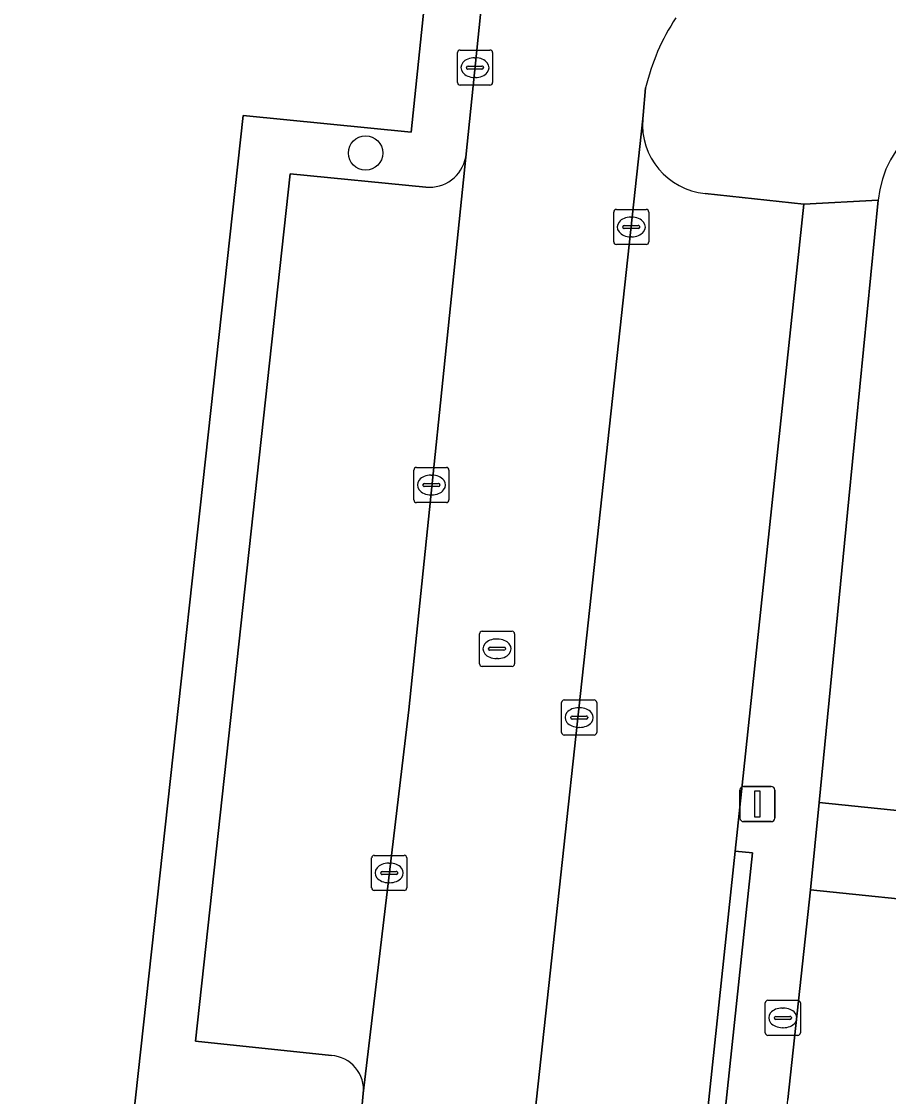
# Model space of a CAD drawing. Extents: x 163008 to 163854, y 382777 to 383982.
# Drawn here: x 163231.27 to 163255.98, y 383299.32 to 383329.93 of the extents above; entities that cross this region are included whole.
import ezdxf

# ---------------------------------------------------------------- set-up
doc = ezdxf.new("R2010")
doc.units = 0
for name, color, linetype in [('IMGEO_Boom', 7, 'Continuous'), ('IMGEO_Erf', 7, 'Continuous'), ('IMGEO_Groenvoorziening', 7, 'Continuous'), ('IMGEO_Kolk', 7, 'Continuous'), ('IMGEO_Lichtmast', 7, 'Continuous'), ('IMGEO_Muur', 7, 'Continuous'), ('IMGEO_Pand', 7, 'Continuous'), ('IMGEO_Parkeervlak_open', 7, 'Continuous'), ('IMGEO_Rijbaan_lokaal_open', 7, 'Continuous'), ('IMGEO_Rioolput', 7, 'Continuous'), ('IMGEO_Voetpad_open', 7, 'Continuous')]:
    doc.layers.add(name, color=color, linetype=linetype)

msp = doc.modelspace()

# ---------------------------------------------------------------- linework, layer by layer
at = {"layer": 'IMGEO_Boom'}
msp.add_circle((163241.075, 383326.189), 0.489, dxfattribs=at)
at = {"layer": 'IMGEO_Erf'}
msp.add_lwpolyline([(163255.684, 383324.842), (163254.847, 383316.337), (163253.997, 383307.694), (163258.062, 383307.275), (163257.806, 383304.789), (163287.516, 383301.687), (163287.893, 383304.962), (163288.742, 383304.872), (163290.57, 383304.678), (163293.087, 383304.41), (163292.778, 383301.138), (163299.22, 383300.465), (163299.528, 383303.726), (163300.402, 383303.633), (163302.206, 383303.442), (163304.643, 383303.183)], dxfattribs=at)
msp.add_arc((163258.708, 383324.556), 3.038, 84.8345, 174.6055, dxfattribs=at)
at = {"layer": 'IMGEO_Groenvoorziening'}
msp.add_lwpolyline([(163233.532, 383347.068), (163238.513, 383394.323), (163235.287, 383394.655), (163214.391, 383396.806), (163215.316, 383390.105), (163216.895, 383390.359), (163230.444, 383300.724), (163228.85, 383300.487), (163229.454, 383296.513), (163234.446, 383298.587), (163237.587, 383327.254), (163242.371, 383326.785), (163242.848, 383331.369)], dxfattribs=at)
at = {"layer": 'IMGEO_Kolk'}
for p, q in [((163243.693, 383328.195), (163243.693, 383329.047)), ((163243.768, 383329.121), (163244.62, 383329.121)), ((163244.181, 383328.901), (163244.206, 383328.901)), ((163244.694, 383329.047), (163244.694, 383328.195)), ((163243.952, 383328.615), (163243.952, 383328.627)), ((163244.39, 383328.578), (163243.992, 383328.578)), ((163243.995, 383328.664), (163244.393, 383328.664)), ((163244.436, 383328.627), (163244.436, 383328.615)), ((163244.204, 383328.341), (163244.179, 383328.341)), ((163244.62, 383328.121), (163243.768, 383328.121)), ((163248.221, 383324.582), (163249.073, 383324.582)), ((163248.146, 383323.656), (163248.146, 383324.508)), ((163248.634, 383324.362), (163248.659, 383324.362)), ((163249.147, 383324.508), (163249.147, 383323.656)), ((163248.405, 383324.076), (163248.405, 383324.088)), ((163248.843, 383324.039), (163248.445, 383324.039)), ((163248.448, 383324.125), (163248.846, 383324.125)), ((163248.889, 383324.088), (163248.889, 383324.076)), ((163248.657, 383323.802), (163248.632, 383323.802)), ((163249.073, 383323.582), (163248.221, 383323.582)), ((163242.526, 383317.233), (163243.378, 383317.233)), ((163242.451, 383316.307), (163242.451, 383317.159)), ((163242.939, 383317.013), (163242.964, 383317.013)), ((163243.452, 383317.159), (163243.452, 383316.307)), ((163242.71, 383316.727), (163242.71, 383316.739)), ((163243.148, 383316.69), (163242.75, 383316.69)), ((163242.753, 383316.776), (163243.151, 383316.776)), ((163243.194, 383316.739), (163243.194, 383316.727)), ((163242.962, 383316.453), (163242.937, 383316.453)), ((163243.378, 383316.233), (163242.526, 383316.233)), ((163246.662, 383309.684), (163246.662, 383310.536)), ((163246.737, 383310.61), (163247.589, 383310.61)), ((163247.663, 383310.536), (163247.663, 383309.684)), ((163247.15, 383310.39), (163247.175, 383310.39)), ((163246.921, 383310.104), (163246.921, 383310.116)), ((163247.359, 383310.067), (163246.961, 383310.067)), ((163246.964, 383310.153), (163247.362, 383310.153)), ((163247.405, 383310.116), (163247.405, 383310.104)), ((163247.589, 383309.61), (163246.737, 383309.61)), ((163247.173, 383309.83), (163247.148, 383309.83)), ((163241.324, 383306.185), (163242.176, 383306.185)), ((163241.249, 383305.259), (163241.249, 383306.111)), ((163241.737, 383305.965), (163241.762, 383305.965)), ((163242.25, 383306.111), (163242.25, 383305.259)), ((163241.508, 383305.679), (163241.508, 383305.691)), ((163241.946, 383305.642), (163241.548, 383305.642)), ((163241.551, 383305.728), (163241.949, 383305.728)), ((163241.992, 383305.691), (163241.992, 383305.679)), ((163241.76, 383305.405), (163241.735, 383305.405)), ((163242.176, 383305.185), (163241.324, 383305.185))]:
    msp.add_line(p, q, dxfattribs=at)
for points in [[(163243.693, 383328.195), (163243.693, 383329.047)], [(163243.768, 383329.121), (163244.62, 383329.121)], [(163244.694, 383329.047), (163244.694, 383328.195)], [(163244.62, 383328.121), (163243.768, 383328.121)], [(163248.221, 383324.582), (163249.073, 383324.582)], [(163248.146, 383323.656), (163248.146, 383324.508)], [(163249.147, 383324.508), (163249.147, 383323.656)], [(163249.073, 383323.582), (163248.221, 383323.582)], [(163242.526, 383317.233), (163243.378, 383317.233)], [(163242.451, 383316.307), (163242.451, 383317.159)], [(163243.452, 383317.159), (163243.452, 383316.307)], [(163243.378, 383316.233), (163242.526, 383316.233)], [(163246.662, 383309.684), (163246.662, 383310.536)], [(163246.737, 383310.61), (163247.589, 383310.61)], [(163247.663, 383310.536), (163247.663, 383309.684)], [(163247.589, 383309.61), (163246.737, 383309.61)], [(163241.324, 383306.185), (163242.176, 383306.185)], [(163241.249, 383305.259), (163241.249, 383306.111)], [(163242.25, 383306.111), (163242.25, 383305.259)], [(163242.176, 383305.185), (163241.324, 383305.185)]]:
    msp.add_lwpolyline(points, dxfattribs=at)
for centre, radius, start, end in [((163243.77, 383329.045), 0.0765, 91.552, 178.448), ((163243.77, 383329.045), 0.0765, 91.552, 178.448), ((163244.618, 383329.045), 0.0765, 1.552, 88.448), ((163244.618, 383329.045), 0.0765, 1.552, 88.448), ((163243.992, 383328.624), 0.0403, 85.8775, 175.7526), ((163243.989, 383328.614), 0.0366, 178.938, 274.7102), ((163244.393, 383328.621), 0.043, 264.8664, 352.4533), ((163244.397, 383328.626), 0.0386, 1.7309, 96.639), ((163243.77, 383328.197), 0.0765, 181.552, 268.448), ((163243.77, 383328.197), 0.0765, 181.552, 268.448), ((163244.618, 383328.197), 0.0765, 271.552, 358.448), ((163244.618, 383328.197), 0.0765, 271.552, 358.448), ((163248.223, 383324.506), 0.0765, 91.552, 178.448), ((163248.223, 383324.506), 0.0765, 91.552, 178.448), ((163249.071, 383324.506), 0.0765, 1.552, 88.448), ((163249.071, 383324.506), 0.0765, 1.552, 88.448), ((163248.445, 383324.085), 0.0403, 85.8775, 175.7526), ((163248.442, 383324.075), 0.0366, 178.938, 274.7102), ((163248.846, 383324.082), 0.043, 264.8664, 352.4533), ((163248.85, 383324.087), 0.0386, 1.7309, 96.639), ((163248.223, 383323.658), 0.0765, 181.552, 268.448), ((163248.223, 383323.658), 0.0765, 181.552, 268.448), ((163249.071, 383323.658), 0.0765, 271.552, 358.448), ((163249.071, 383323.658), 0.0765, 271.552, 358.448), ((163242.528, 383317.157), 0.0765, 91.552, 178.448), ((163242.528, 383317.157), 0.0765, 91.552, 178.448), ((163243.376, 383317.157), 0.0765, 1.552, 88.448), ((163243.376, 383317.157), 0.0765, 1.552, 88.448), ((163242.75, 383316.736), 0.0403, 85.8775, 175.7526), ((163242.747, 383316.726), 0.0366, 178.938, 274.7102), ((163243.151, 383316.733), 0.043, 264.8664, 352.4533), ((163243.155, 383316.738), 0.0386, 1.7309, 96.639), ((163242.528, 383316.309), 0.0765, 181.552, 268.448), ((163242.528, 383316.309), 0.0765, 181.552, 268.448), ((163243.376, 383316.309), 0.0765, 271.552, 358.448), ((163243.376, 383316.309), 0.0765, 271.552, 358.448), ((163246.739, 383310.534), 0.0765, 91.552, 178.448), ((163246.739, 383310.534), 0.0765, 91.552, 178.448), ((163247.587, 383310.534), 0.0765, 1.552, 88.448), ((163247.587, 383310.534), 0.0765, 1.552, 88.448), ((163246.961, 383310.113), 0.0403, 85.8775, 175.7526), ((163246.958, 383310.103), 0.0366, 178.938, 274.7102), ((163247.362, 383310.11), 0.043, 264.8664, 352.4533), ((163247.366, 383310.115), 0.0386, 1.7309, 96.639), ((163246.739, 383309.686), 0.0765, 181.552, 268.448), ((163246.739, 383309.686), 0.0765, 181.552, 268.448), ((163247.587, 383309.686), 0.0765, 271.552, 358.448), ((163247.587, 383309.686), 0.0765, 271.552, 358.448), ((163241.326, 383306.109), 0.0765, 91.552, 178.448), ((163241.326, 383306.109), 0.0765, 91.552, 178.448), ((163242.174, 383306.109), 0.0765, 1.552, 88.448), ((163242.174, 383306.109), 0.0765, 1.552, 88.448), ((163241.548, 383305.688), 0.0403, 85.8775, 175.7526), ((163241.545, 383305.678), 0.0366, 178.938, 274.7102), ((163241.949, 383305.685), 0.043, 264.8664, 352.4533), ((163241.953, 383305.69), 0.0386, 1.7309, 96.639), ((163241.326, 383305.261), 0.0765, 181.552, 268.448), ((163241.326, 383305.261), 0.0765, 181.552, 268.448), ((163242.174, 383305.261), 0.0765, 271.552, 358.448), ((163242.174, 383305.261), 0.0765, 271.552, 358.448)]:
    msp.add_arc(centre, radius, start, end, dxfattribs=at)
for centre, major_axis, ratio, start_param, end_param in [((163244.18, 383328.621), (-0.387, 0.002), 0.722429, 4.712389, 7.853982), ((163244.205, 383328.621), (-0.39, 0.002), 0.717154, 1.570796, 4.712389), ((163248.633, 383324.082), (-0.387, 0.002), 0.722429, 4.712389, 7.853982), ((163248.658, 383324.082), (-0.39, 0.002), 0.717154, 1.570796, 4.712389), ((163242.938, 383316.733), (-0.387, 0.002), 0.722429, 4.712389, 7.853982), ((163242.963, 383316.733), (-0.39, 0.002), 0.717154, 1.570796, 4.712389), ((163247.149, 383310.11), (-0.387, 0.002), 0.722429, 4.712389, 7.853982), ((163247.174, 383310.11), (-0.39, 0.002), 0.717154, 1.570796, 4.712389), ((163241.736, 383305.685), (-0.387, 0.002), 0.722429, 4.712389, 7.853982), ((163241.761, 383305.685), (-0.39, 0.002), 0.717154, 1.570796, 4.712389)]:
    msp.add_ellipse(centre, major_axis=major_axis, ratio=ratio, start_param=start_param, end_param=end_param, dxfattribs=at)
at = {"layer": 'IMGEO_Lichtmast'}
for p, q in [((163251.744, 383307.245), (163251.744, 383308.045)), ((163251.744, 383308.045), (163251.744, 383307.245)), ((163251.844, 383308.145), (163252.634, 383308.145)), ((163252.634, 383308.145), (163251.844, 383308.145)), ((163252.734, 383308.045), (163252.734, 383307.245)), ((163252.734, 383307.245), (163252.734, 383308.045)), ((163252.634, 383307.145), (163251.844, 383307.145)), ((163251.844, 383307.145), (163252.634, 383307.145))]:
    msp.add_line(p, q, dxfattribs=at)
msp.add_lwpolyline([(163252.164, 383308.02), (163252.314, 383308.02), (163252.314, 383307.27), (163252.164, 383307.27), (163252.164, 383308.02)], dxfattribs=at)
for centre, start, end in [((163251.844, 383308.045), 90, 180), ((163251.844, 383308.045), 90, 180), ((163252.634, 383308.045), 0, 90), ((163252.634, 383308.045), 360, 90), ((163251.844, 383307.245), 180, 270), ((163251.844, 383307.245), 180, 270), ((163252.634, 383307.245), 270, 0), ((163252.634, 383307.245), 270, 0)]:
    msp.add_arc(centre, 0.1, start, end, dxfattribs=at)
at = {"layer": 'IMGEO_Muur'}
msp.add_lwpolyline([(163253.997, 383307.694), (163254.847, 383316.337)], dxfattribs=at)
at = {"layer": 'IMGEO_Pand'}
msp.add_lwpolyline([(163253.997, 383307.694), (163253.755, 383305.207), (163257.806, 383304.789), (163258.062, 383307.275)], close=True, dxfattribs=at)
at = {"layer": 'IMGEO_Parkeervlak_open'}
for points in [[(163248.973, 383327.162), (163244.865, 383289.257), (163244.569, 383286.522), (163243.705, 383278.549)], [(163241.011, 383299.403), (163242.306, 383310.33), (163243.931, 383326.07)], [(163242.79, 383325.217), (163238.925, 383325.594), (163236.233, 383300.891), (163240.106, 383300.481)], [(163245.869, 383280.213), (163248.704, 383279.92), (163248.986, 383282.785), (163250.76, 383298.341), (163251.606, 383306.307), (163253.562, 383324.731), (163250.754, 383325.034)]]:
    msp.add_lwpolyline(points, dxfattribs=at)
for centre, radius, start, end in [((163250.946, 383327.004), 1.98, 175.4302, 264.4241), ((163242.887, 383326.276), 1.064, 264.7429, 348.8199), ((163240.046, 383299.512), 0.971, 353.5579, 86.4702)]:
    msp.add_arc(centre, radius, start, end, dxfattribs=at)
at = {"layer": 'IMGEO_Rijbaan_lokaal_open'}
for points in [[(163244.457, 383331.164), (163243.931, 383326.07), (163242.306, 383310.33), (163241.011, 383299.403), (163240.794, 383297.11), (163240.213, 383291.525), (163240.03, 383289.77), (163244.865, 383289.257), (163248.973, 383327.162)], [(163248.973, 383327.162), (163248.984, 383327.267), (163249.055, 383328.042)], [(163304.295, 383299.876), (163301.857, 383300.128), (163299.214, 383300.402), (163299.22, 383300.465), (163292.778, 383301.138), (163292.77, 383301.055), (163290.22, 383301.347), (163288.168, 383301.582), (163287.513, 383301.657), (163287.516, 383301.687), (163257.806, 383304.789), (163253.755, 383305.207), (163253.107, 383299.229)]]:
    msp.add_lwpolyline(points, dxfattribs=at)
msp.add_arc((163255.16, 383326.593), 6.275, 146.7111, 166.6493, dxfattribs=at)
at = {"layer": 'IMGEO_Rioolput'}
for p, q in [((163244.321, 383311.641), (163244.321, 383312.493)), ((163244.396, 383312.567), (163245.248, 383312.567)), ((163244.809, 383312.347), (163244.834, 383312.347)), ((163245.322, 383312.493), (163245.322, 383311.641)), ((163244.58, 383312.061), (163244.58, 383312.073)), ((163245.018, 383312.024), (163244.62, 383312.024)), ((163244.623, 383312.11), (163245.021, 383312.11)), ((163245.064, 383312.073), (163245.064, 383312.061)), ((163244.832, 383311.787), (163244.807, 383311.787)), ((163245.248, 383311.567), (163244.396, 383311.567)), ((163252.465, 383301.13), (163252.465, 383301.982)), ((163252.54, 383302.056), (163253.392, 383302.056)), ((163253.466, 383301.982), (163253.466, 383301.13)), ((163252.767, 383301.599), (163253.165, 383301.599)), ((163252.953, 383301.836), (163252.978, 383301.836)), ((163252.724, 383301.55), (163252.724, 383301.562)), ((163253.162, 383301.513), (163252.764, 383301.513)), ((163252.976, 383301.276), (163252.951, 383301.276)), ((163253.208, 383301.562), (163253.208, 383301.55)), ((163253.392, 383301.056), (163252.54, 383301.056))]:
    msp.add_line(p, q, dxfattribs=at)
for points in [[(163244.321, 383311.641), (163244.321, 383312.493)], [(163244.396, 383312.567), (163245.248, 383312.567)], [(163245.322, 383312.493), (163245.322, 383311.641)], [(163245.248, 383311.567), (163244.396, 383311.567)], [(163252.465, 383301.13), (163252.465, 383301.982)], [(163252.54, 383302.056), (163253.392, 383302.056)], [(163253.466, 383301.982), (163253.466, 383301.13)], [(163253.392, 383301.056), (163252.54, 383301.056)]]:
    msp.add_lwpolyline(points, dxfattribs=at)
for centre, radius, start, end in [((163244.398, 383312.491), 0.0765, 91.552, 178.448), ((163244.398, 383312.491), 0.0765, 91.552, 178.448), ((163245.246, 383312.491), 0.0765, 1.552, 88.448), ((163245.246, 383312.491), 0.0765, 1.552, 88.448), ((163244.62, 383312.07), 0.0403, 85.8775, 175.7526), ((163244.617, 383312.06), 0.0366, 178.938, 274.7102), ((163245.021, 383312.067), 0.043, 264.8664, 352.4533), ((163245.025, 383312.072), 0.0386, 1.7309, 96.639), ((163244.398, 383311.643), 0.0765, 181.552, 268.448), ((163244.398, 383311.643), 0.0765, 181.552, 268.448), ((163245.246, 383311.643), 0.0765, 271.552, 358.448), ((163245.246, 383311.643), 0.0765, 271.552, 358.448), ((163252.542, 383301.98), 0.0765, 91.552, 178.448), ((163252.542, 383301.98), 0.0765, 91.552, 178.448), ((163253.39, 383301.98), 0.0765, 1.552, 88.448), ((163253.39, 383301.98), 0.0765, 1.552, 88.448), ((163252.764, 383301.559), 0.0403, 85.8775, 175.7526), ((163253.169, 383301.561), 0.0386, 1.7309, 96.639), ((163252.761, 383301.549), 0.0366, 178.938, 274.7102), ((163253.165, 383301.556), 0.043, 264.8664, 352.4533), ((163252.542, 383301.132), 0.0765, 181.552, 268.448), ((163252.542, 383301.132), 0.0765, 181.552, 268.448), ((163253.39, 383301.132), 0.0765, 271.552, 358.448), ((163253.39, 383301.132), 0.0765, 271.552, 358.448)]:
    msp.add_arc(centre, radius, start, end, dxfattribs=at)
for centre, major_axis, ratio, start_param, end_param in [((163244.808, 383312.067), (-0.387, 0.002), 0.722429, 4.712389, 7.853982), ((163244.833, 383312.067), (-0.39, 0.002), 0.717154, 1.570796, 4.712389), ((163252.952, 383301.556), (-0.387, 0.002), 0.722429, 4.712389, 7.853982), ((163252.977, 383301.556), (-0.39, 0.002), 0.717154, 1.570796, 4.712389)]:
    msp.add_ellipse(centre, major_axis=major_axis, ratio=ratio, start_param=start_param, end_param=end_param, dxfattribs=at)
at = {"layer": 'IMGEO_Voetpad_open'}
for points in [[(163242.848, 383331.369), (163242.371, 383326.785), (163237.587, 383327.254), (163234.446, 383298.587), (163239.357, 383298.129), (163239.267, 383297.262), (163240.794, 383297.11), (163241.011, 383299.403)], [(163243.931, 383326.07), (163244.457, 383331.164)], [(163249.055, 383328.042), (163248.984, 383327.267), (163248.973, 383327.162)], [(163240.106, 383300.481), (163236.233, 383300.891), (163238.925, 383325.594), (163242.79, 383325.217)], [(163250.754, 383325.034), (163253.562, 383324.731), (163255.684, 383324.842)]]:
    msp.add_lwpolyline(points, dxfattribs=at)
for points in [[(163253.107, 383299.229), (163253.755, 383305.207), (163253.997, 383307.694), (163254.847, 383316.337), (163255.684, 383324.842), (163253.562, 383324.731), (163251.606, 383306.307), (163252.103, 383306.255), (163251.257, 383298.289), (163250.76, 383298.341), (163248.986, 383282.785), (163248.704, 383279.92), (163250.926, 383279.802), (163251.877, 383288.108), (163252.865, 383296.742)], [(163250.76, 383298.341), (163251.257, 383298.289), (163252.103, 383306.255), (163251.606, 383306.307)]]:
    msp.add_lwpolyline(points, close=True, dxfattribs=at)
for centre, radius, start, end in [((163255.16, 383326.593), 6.275, 146.7111, 166.6493), ((163258.708, 383324.556), 3.038, 84.8345, 174.6055), ((163250.946, 383327.004), 1.98, 175.4302, 264.4241), ((163242.887, 383326.276), 1.064, 264.7429, 348.8199), ((163240.046, 383299.512), 0.971, 353.5579, 86.4702)]:
    msp.add_arc(centre, radius, start, end, dxfattribs=at)

doc.saveas('drawing.dxf')
